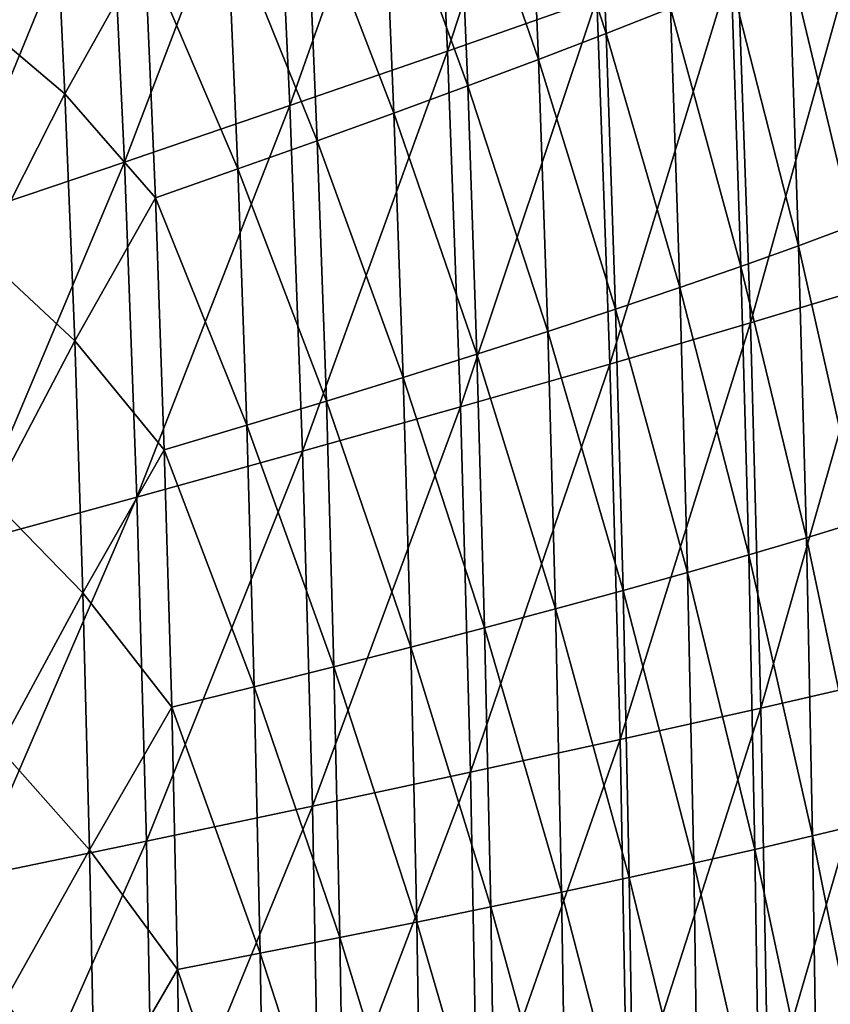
# Model space of a CAD drawing. Header units: millimetres. Extents: x -300 to 300, y -500 to 500.
# Tile 553 of 656: x 229 to 265, y 41 to 85. Entities that reach past the tile are written whole.
import ezdxf

# ---------------------------------------------------------------- set-up
doc = ezdxf.new("R2010")
doc.units = ezdxf.units.MM
doc.header["$LTSCALE"] = 81.481481
doc.layers.add('19', color=7, linetype='CONTINUOUS')
doc.layers.add('21', color=7, linetype='CONTINUOUS')

msp = doc.modelspace()

# ---------------------------------------------------------------- linework, layer by layer
at = {"layer": '19', "color": 7, "linetype": 'CONTINUOUS'}
for points in [[(247.705, 83.936, 52.193), (253.653, 102.198, 49.716), (246.989, 99.423, 52.268), (247.705, 83.936, 52.193)], [(254.381, 86.288, 49.641), (253.653, 102.198, 49.716), (247.705, 83.936, 52.193), (254.381, 86.288, 49.641)], [(240.657, 81.495, 54.585), (246.989, 99.423, 52.268), (239.955, 96.544, 54.66), (240.657, 81.495, 54.585)], [(247.705, 83.936, 52.193), (246.989, 99.423, 52.268), (240.657, 81.495, 54.585), (247.705, 83.936, 52.193)], [(233.255, 78.97, 56.822), (239.955, 96.544, 54.66), (232.569, 93.562, 56.896), (233.255, 78.97, 56.822)], [(240.657, 81.495, 54.585), (239.955, 96.544, 54.66), (233.255, 78.97, 56.822), (240.657, 81.495, 54.585)], [(225.52, 76.362, 58.909), (232.569, 93.562, 56.896), (224.852, 90.482, 58.981), (225.52, 76.362, 58.909)], [(233.255, 78.97, 56.822), (232.569, 93.562, 56.896), (225.52, 76.362, 58.909), (233.255, 78.97, 56.822)], [(261.263, 71.779, 46.862), (266.539, 90.72, 44.038), (260.666, 88.551, 46.925), (261.263, 71.779, 46.862)], [(267.142, 73.547, 43.977), (266.539, 90.72, 44.038), (261.263, 71.779, 46.862), (267.142, 73.547, 43.977)], [(254.971, 69.936, 49.579), (260.666, 88.551, 46.925), (254.381, 86.288, 49.641), (254.971, 69.936, 49.579)], [(261.263, 71.779, 46.862), (260.666, 88.551, 46.925), (254.971, 69.936, 49.579), (261.263, 71.779, 46.862)], [(248.285, 68.021, 52.13), (254.381, 86.288, 49.641), (247.705, 83.936, 52.193), (248.285, 68.021, 52.13)], [(254.971, 69.936, 49.579), (254.381, 86.288, 49.641), (248.285, 68.021, 52.13), (254.971, 69.936, 49.579)], [(241.226, 66.036, 54.523), (247.705, 83.936, 52.193), (240.657, 81.495, 54.585), (241.226, 66.036, 54.523)], [(248.285, 68.021, 52.13), (247.705, 83.936, 52.193), (241.226, 66.036, 54.523), (248.285, 68.021, 52.13)], [(233.811, 63.982, 56.761), (240.657, 81.495, 54.585), (233.255, 78.97, 56.822), (233.811, 63.982, 56.761)], [(241.226, 66.036, 54.523), (240.657, 81.495, 54.585), (233.811, 63.982, 56.761), (241.226, 66.036, 54.523)], [(226.061, 61.863, 58.849), (233.255, 78.97, 56.822), (225.52, 76.362, 58.909), (226.061, 61.863, 58.849)], [(233.811, 63.982, 56.761), (233.255, 78.97, 56.822), (226.061, 61.863, 58.849), (233.811, 63.982, 56.761)], [(261.722, 54.542, 46.813), (267.142, 73.547, 43.977), (261.263, 71.779, 46.862), (261.722, 54.542, 46.813)], [(267.605, 55.893, 43.929), (267.142, 73.547, 43.977), (261.722, 54.542, 46.813), (267.605, 55.893, 43.929)], [(255.424, 53.135, 49.529), (261.263, 71.779, 46.862), (254.971, 69.936, 49.579), (255.424, 53.135, 49.529)], [(261.722, 54.542, 46.813), (261.263, 71.779, 46.862), (255.424, 53.135, 49.529), (261.722, 54.542, 46.813)], [(248.731, 51.674, 52.08), (254.971, 69.936, 49.579), (248.285, 68.021, 52.13), (248.731, 51.674, 52.08)], [(255.424, 53.135, 49.529), (254.971, 69.936, 49.579), (248.731, 51.674, 52.08), (255.424, 53.135, 49.529)], [(241.664, 50.16, 54.473), (248.285, 68.021, 52.13), (241.226, 66.036, 54.523), (241.664, 50.16, 54.473)], [(248.731, 51.674, 52.08), (248.285, 68.021, 52.13), (241.664, 50.16, 54.473), (248.731, 51.674, 52.08)], [(234.24, 48.595, 56.712), (241.226, 66.036, 54.523), (233.811, 63.982, 56.761), (234.24, 48.595, 56.712)], [(241.664, 50.16, 54.473), (241.226, 66.036, 54.523), (234.24, 48.595, 56.712), (241.664, 50.16, 54.473)], [(226.479, 46.981, 58.802), (233.811, 63.982, 56.761), (226.061, 61.863, 58.849), (226.479, 46.981, 58.802)], [(234.24, 48.595, 56.712), (233.811, 63.982, 56.761), (226.479, 46.981, 58.802), (234.24, 48.595, 56.712)], [(262.046, 36.837, 46.777), (267.605, 55.893, 43.929), (261.722, 54.542, 46.813), (262.046, 36.837, 46.777)], [(267.932, 37.754, 43.894), (267.605, 55.893, 43.929), (262.046, 36.837, 46.777), (267.932, 37.754, 43.894)], [(255.744, 35.882, 49.493), (261.722, 54.542, 46.813), (255.424, 53.135, 49.529), (255.744, 35.882, 49.493)], [(262.046, 36.837, 46.777), (261.722, 54.542, 46.813), (255.744, 35.882, 49.493), (262.046, 36.837, 46.777)], [(249.047, 34.891, 52.044), (255.424, 53.135, 49.529), (248.731, 51.674, 52.08), (249.047, 34.891, 52.044)], [(255.744, 35.882, 49.493), (255.424, 53.135, 49.529), (249.047, 34.891, 52.044), (255.744, 35.882, 49.493)], [(241.973, 33.865, 54.437), (248.731, 51.674, 52.08), (241.664, 50.16, 54.473), (241.973, 33.865, 54.437)], [(249.047, 34.891, 52.044), (248.731, 51.674, 52.08), (241.973, 33.865, 54.437), (249.047, 34.891, 52.044)], [(234.542, 32.805, 56.677), (241.664, 50.16, 54.473), (234.24, 48.595, 56.712), (234.542, 32.805, 56.677)], [(241.973, 33.865, 54.437), (241.664, 50.16, 54.473), (234.542, 32.805, 56.677), (241.973, 33.865, 54.437)], [(226.774, 31.712, 58.767), (234.24, 48.595, 56.712), (226.479, 46.981, 58.802), (226.774, 31.712, 58.767)], [(234.542, 32.805, 56.677), (234.24, 48.595, 56.712), (226.774, 31.712, 58.767), (234.542, 32.805, 56.677)]]:
    msp.add_3dface(points, dxfattribs=at)
at = {"layer": '21', "color": 7, "linetype": 'CONTINUOUS'}
for points in [[(254.8, 84.719, 33.165), (251.286, 95.484, 34.565), (254.307, 96.802, 33.211), (254.8, 84.719, 33.165)], [(254.8, 84.719, 33.165), (254.307, 96.802, 33.211), (257.679, 85.85, 31.783), (254.8, 84.719, 33.165)], [(251.775, 83.561, 34.517), (248.125, 94.135, 35.886), (251.286, 95.484, 34.565), (251.775, 83.561, 34.517)], [(251.775, 83.561, 34.517), (251.286, 95.484, 34.565), (254.8, 84.719, 33.165), (251.775, 83.561, 34.517)], [(248.611, 82.376, 35.838), (244.828, 92.755, 37.175), (248.125, 94.135, 35.886), (248.611, 82.376, 35.838)], [(248.611, 82.376, 35.838), (248.125, 94.135, 35.886), (251.775, 83.561, 34.517), (248.611, 82.376, 35.838)], [(230.091, 92.846, 42.009), (230.597, 82.016, 41.956), (226.465, 85.506, 43.089), (230.091, 92.846, 42.009)], [(230.597, 82.016, 41.956), (230.091, 92.846, 42.009), (234.171, 88.44, 40.833), (230.597, 82.016, 41.956)], [(245.312, 81.165, 37.126), (241.401, 91.346, 38.43), (244.828, 92.755, 37.175), (245.312, 81.165, 37.126)], [(245.312, 81.165, 37.126), (244.828, 92.755, 37.175), (248.611, 82.376, 35.838), (245.312, 81.165, 37.126)], [(241.881, 79.927, 38.381), (237.848, 89.907, 39.65), (241.401, 91.346, 38.43), (241.881, 79.927, 38.381)], [(241.881, 79.927, 38.381), (241.401, 91.346, 38.43), (245.312, 81.165, 37.126), (241.881, 79.927, 38.381)], [(238.323, 78.665, 39.6), (234.171, 88.44, 40.833), (237.848, 89.907, 39.65), (238.323, 78.665, 39.6)], [(238.323, 78.665, 39.6), (237.848, 89.907, 39.65), (241.881, 79.927, 38.381), (238.323, 78.665, 39.6)], [(265.839, 76.127, 27.451), (262.991, 88.029, 28.939), (265.417, 89.076, 27.485), (265.839, 76.127, 27.451)], [(234.642, 77.377, 40.784), (230.597, 82.016, 41.956), (234.171, 88.44, 40.833), (234.642, 77.377, 40.784)], [(234.642, 77.377, 40.784), (234.171, 88.44, 40.833), (238.323, 78.665, 39.6), (234.642, 77.377, 40.784)], [(263.413, 75.227, 28.904), (260.411, 86.954, 30.373), (262.991, 88.029, 28.939), (263.413, 75.227, 28.904)], [(263.413, 75.227, 28.904), (262.991, 88.029, 28.939), (265.839, 76.127, 27.451), (263.413, 75.227, 28.904)], [(260.832, 74.304, 30.335), (257.679, 85.85, 31.783), (260.411, 86.954, 30.373), (260.832, 74.304, 30.335)], [(260.832, 74.304, 30.335), (260.411, 86.954, 30.373), (263.413, 75.227, 28.904), (260.832, 74.304, 30.335)], [(230.597, 82.016, 41.956), (226.925, 74.804, 43.04), (226.465, 85.506, 43.089), (230.597, 82.016, 41.956)], [(258.1, 73.357, 31.744), (254.8, 84.719, 33.165), (257.679, 85.85, 31.783), (258.1, 73.357, 31.744)], [(258.1, 73.357, 31.744), (257.679, 85.85, 31.783), (260.832, 74.304, 30.335), (258.1, 73.357, 31.744)], [(255.218, 72.386, 33.125), (251.775, 83.561, 34.517), (254.8, 84.719, 33.165), (255.218, 72.386, 33.125)], [(255.218, 72.386, 33.125), (254.8, 84.719, 33.165), (258.1, 73.357, 31.744), (255.218, 72.386, 33.125)], [(252.192, 71.393, 34.476), (248.611, 82.376, 35.838), (251.775, 83.561, 34.517), (252.192, 71.393, 34.476)], [(252.192, 71.393, 34.476), (251.775, 83.561, 34.517), (255.218, 72.386, 33.125), (252.192, 71.393, 34.476)], [(230.597, 82.016, 41.956), (231.033, 70.966, 41.91), (226.925, 74.804, 43.04), (230.597, 82.016, 41.956)], [(231.033, 70.966, 41.91), (230.597, 82.016, 41.956), (234.642, 77.377, 40.784), (231.033, 70.966, 41.91)], [(249.026, 70.376, 35.796), (245.312, 81.165, 37.126), (248.611, 82.376, 35.838), (249.026, 70.376, 35.796)], [(249.026, 70.376, 35.796), (248.611, 82.376, 35.838), (252.192, 71.393, 34.476), (249.026, 70.376, 35.796)], [(245.723, 69.338, 37.084), (241.881, 79.927, 38.381), (245.312, 81.165, 37.126), (245.723, 69.338, 37.084)], [(245.723, 69.338, 37.084), (245.312, 81.165, 37.126), (249.026, 70.376, 35.796), (245.723, 69.338, 37.084)], [(242.289, 68.277, 38.338), (238.323, 78.665, 39.6), (241.881, 79.927, 38.381), (242.289, 68.277, 38.338)], [(242.289, 68.277, 38.338), (241.881, 79.927, 38.381), (245.723, 69.338, 37.084), (242.289, 68.277, 38.338)], [(238.727, 67.195, 39.557), (234.642, 77.377, 40.784), (238.323, 78.665, 39.6), (238.727, 67.195, 39.557)], [(238.727, 67.195, 39.557), (238.323, 78.665, 39.6), (242.289, 68.277, 38.338), (238.727, 67.195, 39.557)], [(235.042, 66.092, 40.741), (231.033, 70.966, 41.91), (234.642, 77.377, 40.784), (235.042, 66.092, 40.741)], [(235.042, 66.092, 40.741), (234.642, 77.377, 40.784), (238.727, 67.195, 39.557), (235.042, 66.092, 40.741)], [(266.187, 62.906, 27.423), (263.413, 75.227, 28.904), (265.839, 76.127, 27.451), (266.187, 62.906, 27.423)], [(263.761, 62.159, 28.873), (260.832, 74.304, 30.335), (263.413, 75.227, 28.904), (263.761, 62.159, 28.873)], [(263.761, 62.159, 28.873), (263.413, 75.227, 28.904), (266.187, 62.906, 27.423), (263.761, 62.159, 28.873)], [(231.033, 70.966, 41.91), (227.317, 63.889, 42.998), (226.925, 74.804, 43.04), (231.033, 70.966, 41.91)], [(261.18, 61.392, 30.303), (258.1, 73.357, 31.744), (260.832, 74.304, 30.335), (261.18, 61.392, 30.303)], [(261.18, 61.392, 30.303), (260.832, 74.304, 30.335), (263.761, 62.159, 28.873), (261.18, 61.392, 30.303)], [(258.447, 60.606, 31.71), (255.218, 72.386, 33.125), (258.1, 73.357, 31.744), (258.447, 60.606, 31.71)], [(258.447, 60.606, 31.71), (258.1, 73.357, 31.744), (261.18, 61.392, 30.303), (258.447, 60.606, 31.71)], [(255.564, 59.801, 33.091), (252.192, 71.393, 34.476), (255.218, 72.386, 33.125), (255.564, 59.801, 33.091)], [(255.564, 59.801, 33.091), (255.218, 72.386, 33.125), (258.447, 60.606, 31.71), (255.564, 59.801, 33.091)], [(252.537, 58.977, 34.441), (249.026, 70.376, 35.796), (252.192, 71.393, 34.476), (252.537, 58.977, 34.441)], [(252.537, 58.977, 34.441), (252.192, 71.393, 34.476), (255.564, 59.801, 33.091), (252.537, 58.977, 34.441)], [(231.033, 70.966, 41.91), (231.4, 59.696, 41.87), (227.317, 63.889, 42.998), (231.033, 70.966, 41.91)], [(231.4, 59.696, 41.87), (231.033, 70.966, 41.91), (235.042, 66.092, 40.741), (231.4, 59.696, 41.87)], [(249.368, 58.134, 35.761), (245.723, 69.338, 37.084), (249.026, 70.376, 35.796), (249.368, 58.134, 35.761)], [(249.368, 58.134, 35.761), (249.026, 70.376, 35.796), (252.537, 58.977, 34.441), (249.368, 58.134, 35.761)], [(246.064, 57.273, 37.048), (242.289, 68.277, 38.338), (245.723, 69.338, 37.084), (246.064, 57.273, 37.048)], [(246.064, 57.273, 37.048), (245.723, 69.338, 37.084), (249.368, 58.134, 35.761), (246.064, 57.273, 37.048)], [(242.627, 56.394, 38.302), (238.727, 67.195, 39.557), (242.289, 68.277, 38.338), (242.627, 56.394, 38.302)], [(242.627, 56.394, 38.302), (242.289, 68.277, 38.338), (246.064, 57.273, 37.048), (242.627, 56.394, 38.302)], [(239.062, 55.497, 39.521), (235.042, 66.092, 40.741), (238.727, 67.195, 39.557), (239.062, 55.497, 39.521)], [(239.062, 55.497, 39.521), (238.727, 67.195, 39.557), (242.627, 56.394, 38.302), (239.062, 55.497, 39.521)], [(235.373, 54.584, 40.704), (231.4, 59.696, 41.87), (235.042, 66.092, 40.741), (235.373, 54.584, 40.704)], [(235.373, 54.584, 40.704), (235.042, 66.092, 40.741), (239.062, 55.497, 39.521), (235.373, 54.584, 40.704)], [(231.4, 59.696, 41.87), (227.641, 52.76, 42.961), (227.317, 63.889, 42.998), (231.4, 59.696, 41.87)], [(266.463, 49.411, 27.399), (263.761, 62.159, 28.873), (266.187, 62.906, 27.423), (266.463, 49.411, 27.399)], [(264.038, 48.822, 28.848), (261.18, 61.392, 30.303), (263.761, 62.159, 28.873), (264.038, 48.822, 28.848)], [(264.038, 48.822, 28.848), (263.761, 62.159, 28.873), (266.463, 49.411, 27.399), (264.038, 48.822, 28.848)], [(261.456, 48.216, 30.277), (258.447, 60.606, 31.71), (261.18, 61.392, 30.303), (261.456, 48.216, 30.277)], [(261.456, 48.216, 30.277), (261.18, 61.392, 30.303), (264.038, 48.822, 28.848), (261.456, 48.216, 30.277)], [(258.722, 47.596, 31.683), (255.564, 59.801, 33.091), (258.447, 60.606, 31.71), (258.722, 47.596, 31.683)], [(258.722, 47.596, 31.683), (258.447, 60.606, 31.71), (261.456, 48.216, 30.277), (258.722, 47.596, 31.683)], [(231.4, 59.696, 41.87), (231.697, 48.204, 41.836), (227.641, 52.76, 42.961), (231.4, 59.696, 41.87)], [(231.697, 48.204, 41.836), (231.4, 59.696, 41.87), (235.373, 54.584, 40.704), (231.697, 48.204, 41.836)], [(255.839, 46.961, 33.063), (252.537, 58.977, 34.441), (255.564, 59.801, 33.091), (255.839, 46.961, 33.063)], [(255.839, 46.961, 33.063), (255.564, 59.801, 33.091), (258.722, 47.596, 31.683), (255.839, 46.961, 33.063)], [(252.81, 46.311, 34.413), (249.368, 58.134, 35.761), (252.537, 58.977, 34.441), (252.81, 46.311, 34.413)], [(252.81, 46.311, 34.413), (252.537, 58.977, 34.441), (255.839, 46.961, 33.063), (252.81, 46.311, 34.413)], [(249.641, 45.647, 35.732), (246.064, 57.273, 37.048), (249.368, 58.134, 35.761), (249.641, 45.647, 35.732)], [(249.641, 45.647, 35.732), (249.368, 58.134, 35.761), (252.81, 46.311, 34.413), (249.641, 45.647, 35.732)], [(246.334, 44.969, 37.018), (242.627, 56.394, 38.302), (246.064, 57.273, 37.048), (246.334, 44.969, 37.018)], [(246.334, 44.969, 37.018), (246.064, 57.273, 37.048), (249.641, 45.647, 35.732), (246.334, 44.969, 37.018)], [(242.895, 44.276, 38.272), (239.062, 55.497, 39.521), (242.627, 56.394, 38.302), (242.895, 44.276, 38.272)], [(242.895, 44.276, 38.272), (242.627, 56.394, 38.302), (246.334, 44.969, 37.018), (242.895, 44.276, 38.272)], [(239.328, 43.57, 39.491), (235.373, 54.584, 40.704), (239.062, 55.497, 39.521), (239.328, 43.57, 39.491)], [(239.328, 43.57, 39.491), (239.062, 55.497, 39.521), (242.895, 44.276, 38.272), (239.328, 43.57, 39.491)], [(235.637, 42.851, 40.675), (231.697, 48.204, 41.836), (235.373, 54.584, 40.704), (235.637, 42.851, 40.675)], [(235.637, 42.851, 40.675), (235.373, 54.584, 40.704), (239.328, 43.57, 39.491), (235.637, 42.851, 40.675)], [(231.697, 48.204, 41.836), (227.899, 41.415, 42.932), (227.641, 52.76, 42.961), (231.697, 48.204, 41.836)], [(266.668, 35.642, 27.381), (264.038, 48.822, 28.848), (266.463, 49.411, 27.399), (266.668, 35.642, 27.381)], [(264.243, 35.214, 28.829), (261.456, 48.216, 30.277), (264.038, 48.822, 28.848), (264.243, 35.214, 28.829)], [(264.243, 35.214, 28.829), (264.038, 48.822, 28.848), (266.668, 35.642, 27.381), (264.243, 35.214, 28.829)], [(231.697, 48.204, 41.836), (231.928, 36.489, 41.81), (227.899, 41.415, 42.932), (231.697, 48.204, 41.836)], [(231.928, 36.489, 41.81), (231.697, 48.204, 41.836), (235.637, 42.851, 40.675), (231.928, 36.489, 41.81)], [(261.662, 34.775, 30.257), (258.722, 47.596, 31.683), (261.456, 48.216, 30.277), (261.662, 34.775, 30.257)], [(261.662, 34.775, 30.257), (261.456, 48.216, 30.277), (264.243, 35.214, 28.829), (261.662, 34.775, 30.257)], [(258.927, 34.326, 31.663), (255.839, 46.961, 33.063), (258.722, 47.596, 31.683), (258.927, 34.326, 31.663)], [(258.927, 34.326, 31.663), (258.722, 47.596, 31.683), (261.662, 34.775, 30.257), (258.927, 34.326, 31.663)], [(256.044, 33.866, 33.041), (252.81, 46.311, 34.413), (255.839, 46.961, 33.063), (256.044, 33.866, 33.041)], [(256.044, 33.866, 33.041), (255.839, 46.961, 33.063), (258.927, 34.326, 31.663), (256.044, 33.866, 33.041)], [(253.014, 33.396, 34.391), (249.641, 45.647, 35.732), (252.81, 46.311, 34.413), (253.014, 33.396, 34.391)], [(253.014, 33.396, 34.391), (252.81, 46.311, 34.413), (256.044, 33.866, 33.041), (253.014, 33.396, 34.391)], [(249.843, 32.915, 35.709), (246.334, 44.969, 37.018), (249.641, 45.647, 35.732), (249.843, 32.915, 35.709)], [(249.843, 32.915, 35.709), (249.641, 45.647, 35.732), (253.014, 33.396, 34.391), (249.843, 32.915, 35.709)], [(246.535, 32.424, 36.996), (242.895, 44.276, 38.272), (246.334, 44.969, 37.018), (246.535, 32.424, 36.996)], [(246.535, 32.424, 36.996), (246.334, 44.969, 37.018), (249.843, 32.915, 35.709), (246.535, 32.424, 36.996)], [(243.095, 31.923, 38.249), (239.328, 43.57, 39.491), (242.895, 44.276, 38.272), (243.095, 31.923, 38.249)], [(243.095, 31.923, 38.249), (242.895, 44.276, 38.272), (246.535, 32.424, 36.996), (243.095, 31.923, 38.249)], [(239.526, 31.413, 39.469), (235.637, 42.851, 40.675), (239.328, 43.57, 39.491), (239.526, 31.413, 39.469)], [(239.526, 31.413, 39.469), (239.328, 43.57, 39.491), (243.095, 31.923, 38.249), (239.526, 31.413, 39.469)], [(235.833, 30.892, 40.652), (231.928, 36.489, 41.81), (235.637, 42.851, 40.675), (235.833, 30.892, 40.652)], [(235.833, 30.892, 40.652), (235.637, 42.851, 40.675), (239.526, 31.413, 39.469), (235.833, 30.892, 40.652)], [(231.928, 36.489, 41.81), (228.091, 29.855, 42.91), (227.899, 41.415, 42.932), (231.928, 36.489, 41.81)]]:
    msp.add_3dface(points, dxfattribs=at)

doc.saveas('drawing.dxf')
